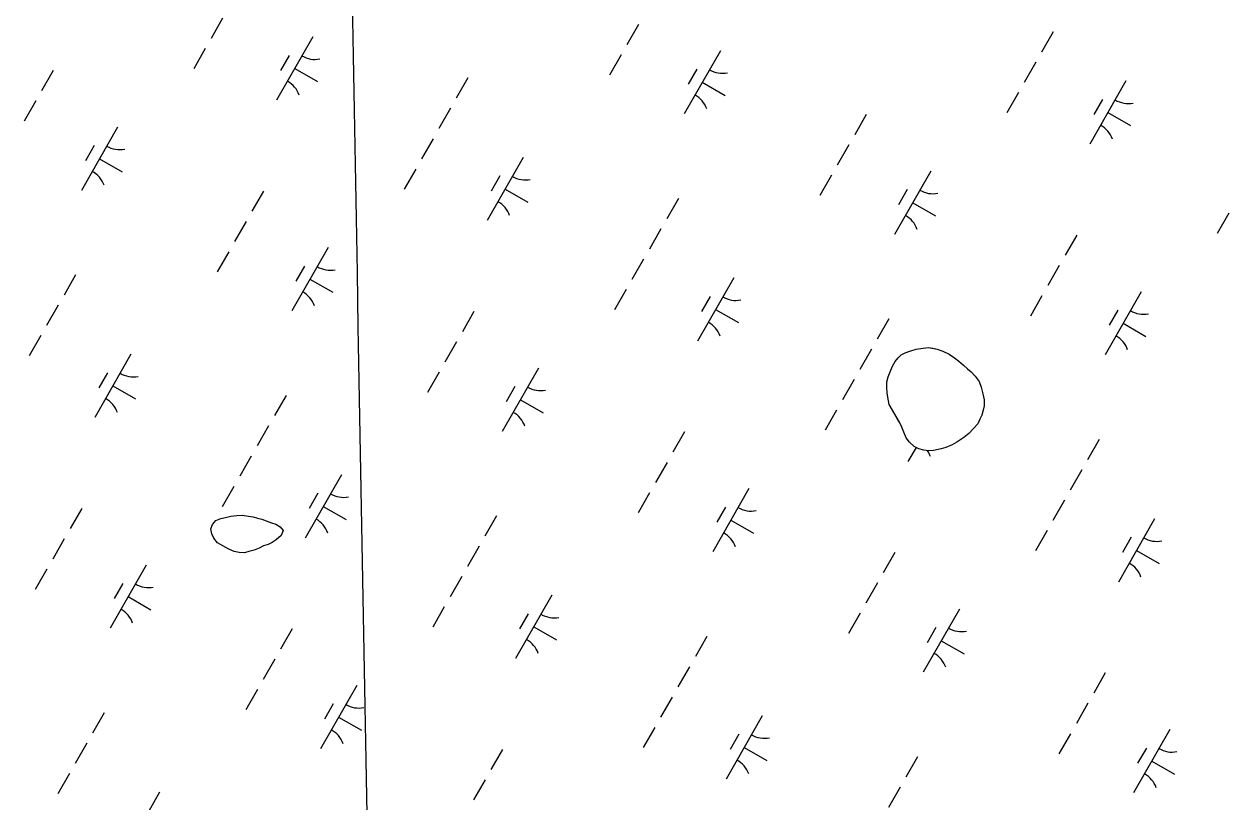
# Model space of a CAD drawing. Extents: x 3930721 to 3950824, y 220441 to 242861.
# Drawn here: x 3940409 to 3941235, y 236472 to 237006 of the extents above; entities that cross this region are included whole.
import ezdxf

# ---------------------------------------------------------------- set-up
doc = ezdxf.new("R2010")
doc.units = 0
for name, color, linetype in [('V-GRID-MAJR', 7, 'Continuous'), ('V-TOPO-SHOR', 7, 'Continuous'), ('V-WETL-SWMP', 7, 'Continuous')]:
    doc.layers.add(name, color=color, linetype=linetype)

msp = doc.modelspace()

# ---------------------------------------------------------------- linework, layer by layer
at = {"layer": 'V-GRID-MAJR'}
msp.add_spline([(3940914.45, 221486.32), (3940866.25, 224158.18), (3940756.95, 230218.14), (3940647.64, 236278.08), (3940604.74, 238656.84)], degree=3, dxfattribs=at)
at = {"layer": 'V-TOPO-SHOR'}
for points in [[(3941002.46, 236745.11), (3941001.42, 236750.1), (3941000.9, 236753.15), (3941000.68, 236756.75), (3941000.73, 236760.62), (3941001.6, 236764.2), (3941003.03, 236767.5), (3941004.74, 236771.35), (3941006.44, 236774.64), (3941008.41, 236777.1), (3941010.65, 236779.28), (3941013.43, 236780.63), (3941016.49, 236781.69), (3941020.93, 236783.02), (3941025.64, 236783.79), (3941029.24, 236784.29), (3941032.27, 236783.7), (3941035.3, 236783.1), (3941039.15, 236781.67), (3941043.55, 236779.68), (3941047.11, 236777.14), (3941050.12, 236774.89), (3941053.4, 236772.08), (3941056.13, 236769.56), (3941058.59, 236767.59), (3941061.32, 236764.51), (3941064.03, 236760.88), (3941065.36, 236757), (3941066.69, 236752.56), (3941067.46, 236748.4), (3941067.41, 236744.25), (3941066.81, 236741.22), (3941065.94, 236737.92), (3941064.52, 236735.17), (3941063.09, 236731.87), (3941060.29, 236728.59), (3941056.93, 236725.32), (3941053.57, 236722.6), (3941048.83, 236719.34), (3941045.49, 236717.45), (3941041.32, 236715.57), (3941037.99, 236714.79), (3941032.72, 236713.48), (3941029.4, 236713.24), (3941026.09, 236713.84), (3941022.79, 236714.71), (3941019.49, 236716.42), (3941016.21, 236719.22), (3941014.04, 236722.29), (3941012.43, 236726.18), (3941011.1, 236729.52), (3941009.75, 236732.58), (3941007.86, 236735.64), (3941002.46, 236745.11)], [(3940585.24, 236655.28), (3940581.88, 236652.28), (3940579.09, 236650.38), (3940576.31, 236649.04), (3940573.26, 236648.25), (3940570.2, 236646.63), (3940566.86, 236645.3), (3940563.26, 236644.24), (3940560.21, 236643.45), (3940556.61, 236643.5), (3940553.03, 236644.37), (3940549.46, 236645.8), (3940545.34, 236648.07), (3940541.77, 236650.33), (3940539.05, 236653.4), (3940537.71, 236656.46), (3940537.2, 236659.79), (3940538.35, 236662.81), (3940540.6, 236665.55), (3940543.93, 236666.89), (3940547.26, 236667.67), (3940550.86, 236668.45), (3940555.01, 236668.95), (3940558.61, 236669.18), (3940563.03, 236668.57), (3940566.06, 236667.97), (3940569.09, 236667.1), (3940572.12, 236666.51), (3940575.15, 236665.36), (3940578.72, 236663.94), (3940581.75, 236663.07), (3940584.76, 236661.09), (3940586.67, 236658.58), (3940585.24, 236655.28)]]:
    msp.add_lwpolyline(points, dxfattribs=at)
at = {"layer": 'V-WETL-SWMP'}
for p, q in [((3940545.21, 237010.18), (3940537.26, 236996.29)), ((3940830.37, 237005.89), (3940822.42, 236992)), ((3940607.03, 236997.33), (3940582.18, 236953.94)), ((3941114.88, 237000.77), (3941106.93, 236986.89)), ((3940533.28, 236989.35), (3940525.33, 236975.47)), ((3940886.57, 236987.87), (3940861.72, 236944.49)), ((3940590.9, 236984.68), (3940584.93, 236974.26)), ((3940818.45, 236985.06), (3940810.49, 236971.18)), ((3941102.95, 236979.95), (3941095, 236966.06)), ((3940428.9, 236974.28), (3940420.95, 236960.39)), ((3940594.61, 236975.64), (3940610.23, 236966.69)), ((3940870.43, 236975.22), (3940864.47, 236964.81)), ((3940713.4, 236969.16), (3940705.45, 236955.28)), ((3940874.14, 236966.18), (3940889.76, 236957.24)), ((3941164.78, 236967.1), (3941139.93, 236923.71)), ((3941091.02, 236959.12), (3941083.07, 236945.24)), ((3941148.64, 236954.45), (3941142.68, 236944.03)), ((3940416.97, 236953.45), (3940409.02, 236939.57)), ((3940701.48, 236948.34), (3940693.52, 236934.45)), ((3940986.64, 236944.05), (3940978.69, 236930.16)), ((3941152.35, 236945.41), (3941167.97, 236936.46)), ((3940473.17, 236935.44), (3940448.32, 236892.05)), ((3940457.03, 236922.79), (3940451.06, 236912.37)), ((3940689.55, 236927.51), (3940681.6, 236913.63)), ((3940974.71, 236923.22), (3940966.76, 236909.34)), ((3940460.74, 236913.74), (3940476.36, 236904.8)), ((3940751.37, 236914.66), (3940726.53, 236871.28)), ((3940677.62, 236906.68), (3940669.67, 236892.8)), ((3941030.91, 236905.21), (3941006.06, 236861.82)), ((3940735.24, 236902.01), (3940729.27, 236891.6)), ((3940962.79, 236902.4), (3940954.84, 236888.51)), ((3940573.24, 236891.61), (3940565.29, 236877.73)), ((3940738.95, 236892.97), (3940754.57, 236884.02)), ((3941014.77, 236892.56), (3941008.81, 236882.14)), ((3940857.75, 236886.5), (3940849.79, 236872.61)), ((3941018.48, 236883.51), (3941034.1, 236874.57)), ((3941235.36, 236876.45), (3941227.41, 236862.57)), ((3940561.31, 236870.79), (3940553.36, 236856.9)), ((3940845.82, 236865.67), (3940837.87, 236851.79)), ((3941130.98, 236861.38), (3941123.03, 236847.5)), ((3940549.39, 236849.96), (3940541.43, 236836.08)), ((3940617.51, 236852.77), (3940592.66, 236809.38)), ((3940601.37, 236840.12), (3940595.41, 236829.71)), ((3940833.89, 236844.84), (3940825.94, 236830.96)), ((3941119.06, 236840.56), (3941111.1, 236826.67)), ((3940444.34, 236834.06), (3940436.39, 236820.18)), ((3940605.08, 236831.08), (3940620.7, 236822.13)), ((3940895.72, 236832), (3940870.87, 236788.61)), ((3940821.96, 236824.02), (3940814.01, 236810.13)), ((3941175.25, 236822.54), (3941150.4, 236779.15)), ((3940879.58, 236819.34), (3940873.61, 236808.93)), ((3941107.13, 236819.73), (3941099.18, 236805.85)), ((3940432.42, 236813.23), (3940424.46, 236799.35)), ((3940717.58, 236808.95), (3940709.63, 236795.06)), ((3940883.29, 236810.3), (3940898.91, 236801.36)), ((3941159.11, 236809.89), (3941153.15, 236799.48)), ((3941002.09, 236803.83), (3940994.13, 236789.95)), ((3941162.83, 236800.85), (3941178.45, 236791.9)), ((3940420.49, 236792.41), (3940412.54, 236778.52)), ((3940705.65, 236788.12), (3940697.7, 236774.24)), ((3940990.16, 236783), (3940982.21, 236769.12)), ((3941013.43, 236780.63), (3941016.49, 236781.69)), ((3941016.49, 236781.69), (3941020.93, 236783.02)), ((3941020.93, 236783.02), (3941025.64, 236783.78)), ((3941025.64, 236783.78), (3941029.24, 236784.29)), ((3941029.24, 236784.29), (3941035.3, 236783.1)), ((3941035.3, 236783.1), (3941039.15, 236781.67)), ((3941039.15, 236781.67), (3941043.55, 236779.68)), ((3940482.31, 236779.56), (3940457.47, 236736.17)), ((3941004.74, 236771.35), (3941006.44, 236774.64)), ((3941006.44, 236774.64), (3941008.41, 236777.1)), ((3941008.41, 236777.1), (3941010.65, 236779.28)), ((3941010.65, 236779.28), (3941013.43, 236780.63)), ((3941043.55, 236779.68), (3941047.11, 236777.14)), ((3941047.11, 236777.14), (3941050.12, 236774.89)), ((3941050.12, 236774.89), (3941053.4, 236772.08)), ((3940466.18, 236766.91), (3940460.21, 236756.49)), ((3940693.73, 236767.29), (3940685.78, 236753.41)), ((3940761.85, 236770.11), (3940737, 236726.72)), ((3941001.6, 236764.2), (3941003.03, 236767.5)), ((3941003.03, 236767.5), (3941004.74, 236771.35)), ((3941053.4, 236772.08), (3941056.13, 236769.56)), ((3941056.13, 236769.56), (3941058.59, 236767.59)), ((3941058.59, 236767.59), (3941061.32, 236764.51)), ((3941061.32, 236764.51), (3941064.03, 236760.88)), ((3940469.89, 236757.87), (3940485.51, 236748.92)), ((3940745.71, 236757.45), (3940739.75, 236747.04)), ((3940978.23, 236762.18), (3940970.28, 236748.29)), ((3941000.68, 236756.75), (3941000.73, 236760.62)), ((3941000.9, 236753.15), (3941000.68, 236756.75)), ((3941000.73, 236760.62), (3941001.6, 236764.2)), ((3941064.03, 236760.88), (3941065.36, 236757)), ((3941065.36, 236757), (3941066.69, 236752.56)), ((3940588.68, 236751.39), (3940580.73, 236737.51)), ((3940749.42, 236748.41), (3940765.04, 236739.47)), ((3941001.42, 236750.1), (3941000.9, 236753.15)), ((3941002.46, 236745.11), (3941001.42, 236750.1)), ((3941066.69, 236752.56), (3941067.46, 236748.4)), ((3941067.46, 236748.4), (3941067.41, 236744.25)), ((3940966.3, 236741.35), (3940958.35, 236727.47)), ((3941007.86, 236735.65), (3941002.46, 236745.11)), ((3941066.81, 236741.22), (3941065.94, 236737.92)), ((3941067.41, 236744.25), (3941066.81, 236741.22)), ((3941009.75, 236732.58), (3941007.86, 236735.65)), ((3941011.1, 236729.52), (3941009.75, 236732.58)), ((3941063.09, 236731.87), (3941060.29, 236728.59)), ((3941064.52, 236735.17), (3941063.09, 236731.87)), ((3941065.94, 236737.92), (3941064.52, 236735.17)), ((3940576.76, 236730.57), (3940568.81, 236716.68)), ((3940861.92, 236726.28), (3940853.97, 236712.4)), ((3941012.43, 236726.18), (3941011.1, 236729.52)), ((3941014.04, 236722.29), (3941012.43, 236726.18)), ((3941056.93, 236725.32), (3941053.57, 236722.6)), ((3941060.29, 236728.59), (3941056.93, 236725.32)), ((3941016.21, 236719.22), (3941014.04, 236722.29)), ((3941020.82, 236715.73), (3941015.21, 236705.94)), ((3941019.49, 236716.42), (3941016.21, 236719.22)), ((3941022.79, 236714.71), (3941019.49, 236716.42)), ((3941026.09, 236713.84), (3941022.79, 236714.71)), ((3941037.99, 236714.79), (3941032.72, 236713.48)), ((3941041.32, 236715.57), (3941037.99, 236714.79)), ((3941045.49, 236717.45), (3941041.32, 236715.57)), ((3941048.83, 236719.35), (3941045.49, 236717.45)), ((3941053.57, 236722.6), (3941048.83, 236719.35)), ((3941146.43, 236721.16), (3941138.48, 236707.28)), ((3940564.83, 236709.74), (3940556.88, 236695.86)), ((3941029.4, 236713.24), (3941026.09, 236713.84)), ((3941032.72, 236713.48), (3941029.4, 236713.24)), ((3940850, 236705.45), (3940842.04, 236691.57)), ((3941134.5, 236700.34), (3941126.55, 236686.45)), ((3940626.66, 236696.89), (3940601.81, 236653.51)), ((3940552.9, 236688.92), (3940544.95, 236675.03)), ((3940610.52, 236684.24), (3940604.55, 236673.83)), ((3940838.07, 236684.63), (3940830.12, 236670.74)), ((3940906.19, 236687.44), (3940881.34, 236644.05)), ((3940448.52, 236673.84), (3940440.57, 236659.96)), ((3940614.23, 236675.2), (3940629.85, 236666.26)), ((3940890.05, 236674.79), (3940884.09, 236664.37)), ((3941122.57, 236679.51), (3941114.62, 236665.63)), ((3940538.35, 236662.81), (3940540.6, 236665.55)), ((3940540.6, 236665.55), (3940543.93, 236666.88)), ((3940543.93, 236666.88), (3940547.26, 236667.67)), ((3940547.26, 236667.67), (3940550.86, 236668.45)), ((3940550.86, 236668.45), (3940555.01, 236668.95)), ((3940555.01, 236668.95), (3940558.61, 236669.18)), ((3940558.61, 236669.18), (3940563.03, 236668.57)), ((3940563.03, 236668.57), (3940566.06, 236667.97)), ((3940566.06, 236667.97), (3940569.09, 236667.1)), ((3940569.09, 236667.1), (3940572.12, 236666.51)), ((3940572.12, 236666.51), (3940575.15, 236665.36)), ((3940575.15, 236665.36), (3940578.72, 236663.93)), ((3940733.03, 236668.73), (3940725.07, 236654.84)), ((3940893.77, 236665.75), (3940909.39, 236656.8)), ((3941184.4, 236666.66), (3941159.55, 236623.28)), ((3940537.2, 236659.79), (3940538.35, 236662.81)), ((3940537.71, 236656.46), (3940537.2, 236659.79)), ((3940578.72, 236663.93), (3940581.75, 236663.07)), ((3940581.75, 236663.07), (3940584.76, 236661.09)), ((3940584.76, 236661.09), (3940586.67, 236658.58)), ((3940586.67, 236658.58), (3940585.24, 236655.28)), ((3941110.65, 236658.69), (3941102.69, 236644.8)), ((3940436.59, 236653.02), (3940428.64, 236639.13)), ((3940539.05, 236653.4), (3940537.71, 236656.46)), ((3940541.77, 236650.33), (3940539.05, 236653.4)), ((3940545.34, 236648.07), (3940541.77, 236650.33)), ((3940576.31, 236649.04), (3940573.26, 236648.25)), ((3940579.09, 236650.39), (3940576.31, 236649.04)), ((3940581.88, 236652.28), (3940579.09, 236650.39)), ((3940585.24, 236655.28), (3940581.88, 236652.28)), ((3941168.26, 236654.01), (3941162.3, 236643.6)), ((3940549.46, 236645.8), (3940545.34, 236648.07)), ((3940553.03, 236644.37), (3940549.46, 236645.8)), ((3940556.61, 236643.5), (3940553.03, 236644.37)), ((3940560.21, 236643.45), (3940556.61, 236643.5)), ((3940563.26, 236644.24), (3940560.21, 236643.45)), ((3940566.86, 236645.3), (3940563.26, 236644.24)), ((3940570.2, 236646.63), (3940566.86, 236645.3)), ((3940573.26, 236648.25), (3940570.2, 236646.63)), ((3940721.1, 236647.9), (3940713.15, 236634.02)), ((3941006.27, 236643.61), (3940998.31, 236629.73)), ((3941171.98, 236644.97), (3941187.59, 236636.03)), ((3940424.67, 236632.19), (3940416.72, 236618.31)), ((3940492.79, 236635), (3940467.94, 236591.62)), ((3940709.17, 236627.08), (3940701.22, 236613.19)), ((3940476.65, 236622.35), (3940470.69, 236611.94)), ((3940994.34, 236622.79), (3940986.39, 236608.9)), ((3940480.36, 236613.31), (3940495.98, 236604.36)), ((3940771, 236614.23), (3940746.15, 236570.84)), ((3940697.24, 236606.25), (3940689.29, 236592.37)), ((3940754.86, 236601.58), (3940748.9, 236591.16)), ((3940982.41, 236601.96), (3940974.46, 236588.08)), ((3941050.53, 236604.77), (3941025.68, 236561.39)), ((3940592.86, 236591.18), (3940584.91, 236577.29)), ((3940758.57, 236592.53), (3940774.19, 236583.59)), ((3941034.39, 236592.12), (3941028.43, 236581.71)), ((3940877.37, 236586.06), (3940869.42, 236572.18)), ((3941038.11, 236583.08), (3941053.73, 236574.13)), ((3940580.94, 236570.35), (3940572.98, 236556.47)), ((3940865.44, 236565.24), (3940857.49, 236551.35)), ((3941150.61, 236560.95), (3941142.65, 236547.06)), ((3940569.01, 236549.52), (3940561.06, 236535.64)), ((3940637.13, 236552.34), (3940612.28, 236508.95)), ((3940853.51, 236544.41), (3940845.56, 236530.53)), ((3940463.97, 236533.63), (3940456.01, 236519.74)), ((3940620.99, 236539.68), (3940615.03, 236529.27)), ((3941138.68, 236540.12), (3941130.73, 236526.24)), ((3940624.71, 236530.64), (3940640.33, 236521.7)), ((3940915.34, 236531.56), (3940890.49, 236488.17)), ((3940841.59, 236523.58), (3940833.63, 236509.7)), ((3940899.2, 236518.91), (3940893.24, 236508.5)), ((3941126.75, 236519.29), (3941118.8, 236505.41)), ((3941194.87, 236522.11), (3941170.02, 236478.72)), ((3940452.04, 236512.8), (3940444.09, 236498.92)), ((3940737.2, 236508.51), (3940729.25, 236494.63)), ((3940902.91, 236509.87), (3940918.53, 236500.92)), ((3941178.74, 236509.45), (3941172.77, 236499.04)), ((3941021.71, 236503.4), (3941013.76, 236489.51)), ((3941182.45, 236500.41), (3941198.07, 236491.47)), ((3940440.11, 236491.97), (3940432.16, 236478.09)), ((3940725.28, 236487.69), (3940717.33, 236473.8)), ((3940501.94, 236479.13), (3940477.09, 236435.74)), ((3941009.78, 236482.57), (3941001.83, 236468.69))]:
    msp.add_line(p, q, dxfattribs=at)
for centre, start, end in [((3940608.54, 236999.49), 239.42788, 280.97154), ((3940888.08, 236990.03), 239.42788, 280.97154), ((3940581.09, 236951.55), 19.42788, 60.97154), ((3940860.62, 236942.09), 19.42788, 60.97154), ((3941166.29, 236969.26), 239.42788, 280.97154), ((3941138.83, 236921.32), 19.42788, 60.97154), ((3940474.67, 236937.6), 239.42788, 280.97154), ((3940447.22, 236889.66), 19.42788, 60.97154), ((3940752.88, 236916.82), 239.42788, 280.97154), ((3941032.42, 236907.37), 239.42788, 280.97154), ((3940725.43, 236868.88), 19.42788, 60.97154), ((3941004.96, 236859.43), 19.42788, 60.97154), ((3940619.02, 236854.93), 239.42788, 280.97154), ((3940591.56, 236806.99), 19.42788, 60.97154), ((3940897.23, 236834.15), 239.42788, 280.97154), ((3941176.76, 236824.7), 239.42788, 280.97154), ((3940869.77, 236786.22), 19.42788, 60.97154), ((3941149.31, 236776.76), 19.42788, 60.97154), ((3940483.82, 236781.72), 239.42788, 280.97154), ((3940763.36, 236772.26), 239.42788, 280.97154), ((3940456.37, 236733.78), 19.42788, 60.97154), ((3940735.9, 236724.33), 19.42788, 60.97154), ((3941014.11, 236703.55), 19.42788, 33.83022), ((3940628.17, 236699.05), 239.42788, 280.97154), ((3940907.7, 236689.6), 239.42788, 280.97154), ((3940600.71, 236651.11), 19.42788, 60.97154), ((3940880.24, 236641.66), 19.42788, 60.97154), ((3941185.91, 236668.82), 239.42788, 280.97154), ((3941158.45, 236620.88), 19.42788, 60.97154), ((3940494.3, 236637.16), 239.42788, 280.97154), ((3940466.84, 236589.22), 19.42788, 60.97154), ((3940772.51, 236616.39), 239.42788, 280.97154), ((3941052.04, 236606.93), 239.42788, 280.97154), ((3940745.05, 236568.45), 19.42788, 60.97154), ((3941024.59, 236558.99), 19.42788, 60.97154), ((3940638.64, 236554.49), 239.42788, 280.97154), ((3940611.18, 236506.56), 19.42788, 60.97154), ((3940916.85, 236533.72), 239.42788, 280.97154), ((3941196.38, 236524.26), 239.42788, 280.97154), ((3940889.39, 236485.78), 19.42788, 60.97154), ((3941168.93, 236476.33), 19.42788, 60.97154)]:
    msp.add_arc(centre, 17.62, start, end, dxfattribs=at)

doc.saveas('drawing.dxf')
